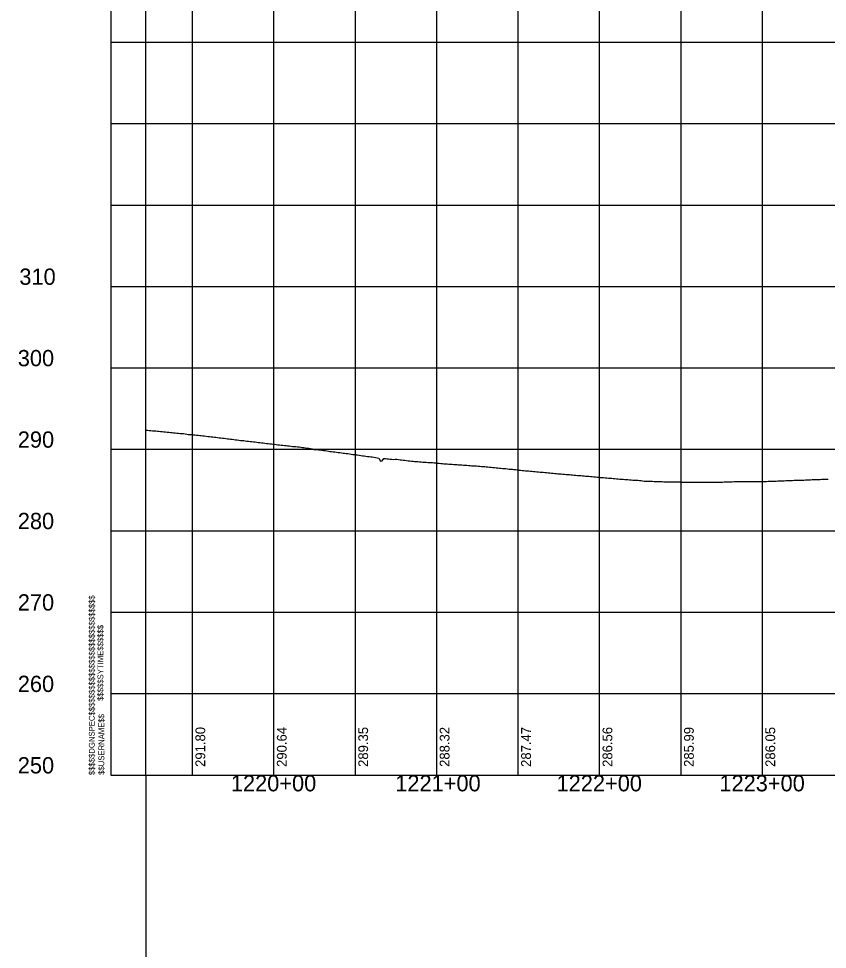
# Model space of a CAD drawing. Extents: x -90830 to 2015517, y -20856 to 836331.
# Drawn here: x 4767 to 5264, y 56039 to 56610 of the extents above; entities that cross this region are included whole.
import ezdxf

# ---------------------------------------------------------------- set-up
doc = ezdxf.new("R2010")
doc.units = 0
for name, color, linetype in [('Level 1', 7, 'Continuous'), ('RD_DDB_ElevTX', 7, 'Continuous'), ('RD_DDB_Profile_EX', 7, 'Continuous'), ('RD_DDB_StaTX', 7, 'Continuous'), ('RD_DDB_StripGrade', 7, 'Continuous'), ('RD_GPK_Profile_Cell', 7, 'Continuous')]:
    doc.layers.add(name, color=color, linetype=linetype)

msp = doc.modelspace()

# ---------------------------------------------------------------- linework, layer by layer
at = {"layer": 'Level 1'}
for p, q in [((4823.46, 56645.6), (4823.46, 56145.6)), ((4873.46, 56645.6), (4873.46, 56145.6)), ((4923.46, 56645.6), (4923.46, 56145.6)), ((4973.46, 56645.6), (4973.46, 56145.6)), ((5023.46, 56645.6), (5023.46, 56145.6)), ((5073.46, 56645.6), (5073.46, 56145.6)), ((5123.46, 56645.6), (5123.46, 56145.6)), ((5173.46, 56645.6), (5173.46, 56145.6)), ((5223.46, 56645.6), (5223.46, 56145.6)), ((4823.46, 56595.6), (6423.46, 56595.6)), ((4823.46, 56545.6), (6423.46, 56545.6)), ((4823.46, 56495.6), (6423.46, 56495.6)), ((4823.46, 56445.6), (6423.46, 56445.6)), ((4823.46, 56395.6), (6423.46, 56395.6)), ((4823.46, 56345.6), (6423.46, 56345.6)), ((4823.46, 56295.6), (6423.46, 56295.6)), ((4823.46, 56245.6), (6423.46, 56245.6)), ((4823.46, 56195.6), (6423.46, 56195.6)), ((4823.46, 56145.6), (6423.46, 56145.6))]:
    msp.add_line(p, q, dxfattribs=at)
at = {"layer": 'RD_DDB_Profile_EX'}
for points in [[(4845.07, 56357.4), (4846.07, 56357.32), (4847.07, 56357.25), (4848.07, 56357.14), (4849.07, 56356.99), (4850.07, 56356.9), (4851.07, 56356.85), (4852.07, 56356.74), (4853.07, 56356.66), (4854.07, 56356.61), (4855.07, 56356.53), (4856.07, 56356.4), (4857.07, 56356.25), (4858.07, 56356.13), (4859.07, 56356.06), (4860.07, 56355.98), (4861.07, 56355.88), (4862.07, 56355.78), (4863.07, 56355.68), (4864.07, 56355.58), (4865.07, 56355.48), (4866.07, 56355.4), (4867.07, 56355.34), (4868.07, 56355.24), (4869.07, 56355.1), (4870.07, 56354.9), (4871.07, 56354.79), (4872.07, 56354.74), (4873.07, 56354.64), (4874.07, 56354.54), (4875.07, 56354.49), (4876.07, 56354.29), (4877.07, 56354.19), (4878.07, 56354.13), (4879.07, 56354.08), (4880.07, 56353.93), (4881.07, 56353.78), (4882.07, 56353.68), (4883.07, 56353.53), (4884.07, 56353.38), (4885.07, 56353.32), (4886.07, 56353.24), (4887.07, 56353.1), (4888.07, 56353), (4889.07, 56352.89), (4890.07, 56352.75), (4891.07, 56352.64), (4892.07, 56352.53), (4893.07, 56352.37), (4894.07, 56352.19), (4895.07, 56352.1), (4896.07, 56352.04), (4897.07, 56351.93), (4898.07, 56351.77), (4899.07, 56351.63), (4900.07, 56351.51), (4901.07, 56351.37), (4902.07, 56351.25), (4903.07, 56351.11), (4904.07, 56351.01), (4905.07, 56350.95), (4906.07, 56350.82), (4907.07, 56350.65), (4908.07, 56350.58), (4909.07, 56350.48), (4910.07, 56350.36), (4911.07, 56350.22), (4912.07, 56350.1), (4913.07, 56349.95), (4914.07, 56349.81), (4915.07, 56349.74), (4916.07, 56349.6), (4917.07, 56349.49), (4918.07, 56349.38), (4919.07, 56349.24), (4920.07, 56349.17), (4921.07, 56349.07), (4922.07, 56348.9), (4923.07, 56348.79), (4924.07, 56348.76), (4925.07, 56348.66), (4926.07, 56348.44), (4927.07, 56348.34), (4928.07, 56348.23), (4929.07, 56348.11), (4930.07, 56348.02), (4931.07, 56347.93), (4932.07, 56347.83), (4933.07, 56347.72), (4934.07, 56347.59), (4935.07, 56347.43), (4936.07, 56347.31), (4937.07, 56347.26), (4938.07, 56347.19), (4939.07, 56347.04), (4940.07, 56346.87), (4941.07, 56346.75), (4942.07, 56346.68), (4943.07, 56346.6), (4944.07, 56346.33), (4945.07, 56346.25)], [(4945.07, 56346.25), (4946.07, 56346.15), (4947.07, 56345.97), (4948.07, 56345.42), (4949.07, 56345.32), (4950.07, 56345.47), (4951.07, 56345.38), (4952.07, 56345.24), (4953.07, 56345.01), (4954.07, 56344.87), (4955.07, 56344.78), (4956.07, 56344.65), (4957.07, 56344.48), (4958.07, 56344.28), (4959.07, 56344.19), (4960.07, 56344.12), (4961.07, 56344.02), (4962.07, 56343.88), (4963.07, 56343.74), (4964.07, 56343.64), (4965.07, 56343.51), (4966.07, 56343.33), (4967.07, 56343.16), (4968.07, 56343.04), (4969.07, 56342.94), (4970.07, 56342.78), (4971.07, 56342.58), (4972.07, 56342.46), (4973.07, 56342.37), (4974.07, 56342.27), (4975.07, 56342.12), (4976.07, 56341.95), (4977.07, 56341.82), (4978.07, 56341.67), (4979.07, 56341.55), (4980.07, 56341.42), (4981.07, 56341.26), (4982.07, 56341.1), (4983.07, 56341.01), (4984.07, 56340.93), (4985.07, 56340.83), (4986.07, 56340.64), (4987.07, 56340.46), (4988.07, 56340.22), (4989.07, 56338.28), (4990.07, 56338.45), (4991.07, 56340.04), (4992.07, 56339.97), (4993.07, 56339.84), (4994.07, 56339.67), (4995.07, 56339.59), (4996.07, 56339.53), (4997.07, 56339.41), (4998.07, 56339.52), (4999.07, 56339.47), (5000.07, 56339.42), (5001.07, 56339.22), (5002.07, 56339.07), (5003.07, 56339), (5004.07, 56338.88), (5005.07, 56338.76), (5006.07, 56338.59), (5007.07, 56338.43), (5008.07, 56338.34), (5009.07, 56338.3), (5010.07, 56338.22), (5011.07, 56338.17), (5012.07, 56338.02), (5013.07, 56337.97), (5014.07, 56337.88), (5015.07, 56337.8), (5016.07, 56337.76), (5017.07, 56337.67), (5018.07, 56337.56), (5019.07, 56337.5), (5020.07, 56337.52), (5021.07, 56337.48), (5022.07, 56337.4), (5023.07, 56337.25), (5024.07, 56337.14), (5025.07, 56337.05), (5026.07, 56336.94), (5027.07, 56336.85), (5028.07, 56336.75), (5029.07, 56336.67), (5030.07, 56336.63), (5031.07, 56336.58), (5032.07, 56336.51), (5033.07, 56336.44), (5034.07, 56336.36), (5035.07, 56336.3), (5036.07, 56336.24), (5037.07, 56336.17), (5038.07, 56336.11), (5039.07, 56336.02), (5040.07, 56335.96), (5041.07, 56335.94), (5042.07, 56335.84), (5043.07, 56335.73), (5044.07, 56335.64), (5045.07, 56335.52)], [(5045.07, 56335.52), (5046.07, 56335.48), (5047.07, 56335.49), (5048.07, 56335.36), (5049.07, 56335.26), (5050.07, 56335.18), (5051.07, 56335.12), (5052.07, 56335.04), (5053.07, 56334.97), (5054.07, 56334.85), (5055.07, 56334.75), (5056.07, 56334.6), (5057.07, 56334.54), (5058.07, 56334.44), (5059.07, 56334.35), (5060.07, 56334.26), (5061.07, 56334.17), (5062.07, 56334.04), (5063.07, 56333.94), (5064.07, 56333.87), (5065.07, 56333.82), (5066.07, 56333.74), (5067.07, 56333.62), (5068.07, 56333.48), (5069.07, 56333.4), (5070.07, 56333.32), (5071.07, 56333.22), (5072.07, 56333.13), (5073.07, 56333), (5074.07, 56332.88), (5075.07, 56332.79), (5076.07, 56332.69), (5077.07, 56332.59), (5078.07, 56332.49), (5079.07, 56332.4), (5080.07, 56332.3), (5081.07, 56332.2), (5082.07, 56332.1), (5083.07, 56332.01), (5084.07, 56331.9), (5085.07, 56331.73), (5086.07, 56331.72), (5087.07, 56331.66), (5088.07, 56331.53), (5089.07, 56331.48), (5090.07, 56331.42), (5091.07, 56331.32), (5092.07, 56331.18), (5093.07, 56331.09), (5094.07, 56331.02), (5095.07, 56330.87), (5096.07, 56330.79), (5097.07, 56330.71), (5098.07, 56330.59), (5099.07, 56330.53), (5100.07, 56330.45), (5101.07, 56330.37), (5102.07, 56330.26), (5103.07, 56330.21), (5104.07, 56330.15), (5105.07, 56330.05), (5106.07, 56329.95), (5107.07, 56329.84), (5108.07, 56329.74), (5109.07, 56329.71), (5110.07, 56329.61), (5111.07, 56329.53), (5112.07, 56329.43), (5113.07, 56329.29), (5114.07, 56329.23), (5115.07, 56329.19), (5116.07, 56329.12), (5117.07, 56329.03), (5118.07, 56328.93), (5119.07, 56328.84), (5120.07, 56328.75), (5121.07, 56328.65), (5122.07, 56328.53), (5123.07, 56328.44), (5124.07, 56328.37), (5125.07, 56328.3), (5126.07, 56328.25), (5127.07, 56328.18), (5128.07, 56328.06), (5129.07, 56327.95), (5130.07, 56327.87), (5131.07, 56327.81), (5132.07, 56327.71), (5133.07, 56327.64), (5134.07, 56327.57), (5135.07, 56327.45), (5136.07, 56327.35), (5137.07, 56327.26), (5138.07, 56327.2), (5139.07, 56327.11), (5140.07, 56327.06), (5141.07, 56326.98), (5142.07, 56326.88), (5143.07, 56326.79), (5144.07, 56326.73), (5145.07, 56326.65)], [(5145.07, 56326.65), (5146.07, 56326.63), (5147.07, 56326.59), (5148.07, 56326.46), (5149.07, 56326.36), (5150.07, 56326.31), (5151.07, 56326.03), (5152.07, 56326.12), (5153.07, 56326.12), (5154.07, 56326.06), (5155.07, 56326.01), (5156.07, 56325.97), (5157.07, 56325.92), (5158.07, 56325.84), (5159.07, 56325.82), (5160.07, 56325.82), (5161.07, 56325.82), (5162.07, 56325.74), (5163.07, 56325.72), (5164.07, 56325.72), (5165.07, 56325.68), (5166.07, 56325.64), (5167.07, 56325.66), (5168.07, 56325.68), (5169.07, 56325.67), (5170.07, 56325.62), (5171.07, 56325.57), (5172.07, 56325.55), (5173.07, 56325.55), (5174.07, 56325.53), (5175.07, 56325.5), (5176.07, 56325.48), (5177.07, 56325.46), (5178.07, 56325.46), (5179.07, 56325.43), (5180.07, 56325.41), (5181.07, 56325.39), (5182.07, 56325.36), (5183.07, 56325.36), (5184.07, 56325.36), (5185.07, 56325.36), (5186.07, 56325.37), (5187.07, 56325.37), (5188.07, 56325.37), (5189.07, 56325.35), (5190.07, 56325.33), (5191.07, 56325.37), (5192.07, 56325.42), (5193.07, 56325.43), (5194.07, 56325.41), (5195.07, 56325.4), (5196.07, 56325.42), (5197.07, 56325.44), (5198.07, 56325.48), (5199.07, 56325.52), (5200.07, 56325.58), (5201.07, 56325.6), (5202.07, 56325.6), (5203.07, 56325.66), (5204.07, 56325.7), (5205.07, 56325.73), (5206.07, 56325.75), (5207.07, 56325.75), (5208.07, 56325.78), (5209.07, 56325.83), (5210.07, 56325.81), (5211.07, 56325.85), (5212.07, 56325.82), (5213.07, 56325.82), (5214.07, 56325.82), (5215.07, 56325.77), (5216.07, 56325.77), (5217.07, 56325.82), (5218.07, 56325.78), (5219.07, 56325.82), (5220.07, 56325.87), (5221.07, 56325.87), (5222.07, 56325.87), (5223.07, 56325.87), (5224.07, 56325.87), (5225.07, 56325.92), (5226.07, 56325.91), (5227.07, 56326.01), (5228.07, 56326.05), (5229.07, 56326.05), (5230.07, 56326.09), (5231.07, 56326.14), (5232.07, 56326.14), (5233.07, 56326.18), (5234.07, 56326.18), (5235.07, 56326.28), (5236.07, 56326.32), (5237.07, 56326.32), (5238.07, 56326.36), (5239.07, 56326.41), (5240.07, 56326.45), (5241.07, 56326.44), (5242.07, 56326.49), (5243.07, 56326.58), (5244.07, 56326.57), (5245.07, 56326.56)], [(5245.07, 56326.56), (5246.07, 56326.61), (5247.07, 56326.62), (5248.07, 56326.69), (5249.07, 56326.76), (5250.07, 56326.81), (5251.07, 56326.86), (5252.07, 56326.91), (5253.07, 56326.95), (5254.07, 56326.99), (5255.07, 56327.02), (5256.07, 56327.02), (5257.07, 56327.05), (5258.07, 56327.13), (5259.07, 56327.17), (5260.07, 56327.22), (5261.07, 56327.24), (5262.07, 56327.25), (5263.07, 56327.3), (5264.07, 56327.32)]]:
    msp.add_lwpolyline(points, dxfattribs=at)
at = {"layer": 'RD_GPK_Profile_Cell'}
for q in [(4845.07, 57395.6), (6445.07, 56145.6), (4845.07, 54895.6)]:
    msp.add_line((4845.07, 56145.6), q, dxfattribs=at)

# ---------------------------------------------------------------- texts
at = {"layer": 'Level 1'}
for s, p in [('$$$$$DGNSPEC$$$$$$$$$$$$$$$$$$$$$$$$$$$$', (4813.56, 56145.55)), ('$$$$$SYTIME$$$$$$', (4818.86, 56191.15)), ('$$USERNAME$$', (4819.46, 56145.7))]:
    msp.add_text(s, height=3.5436, rotation=90, dxfattribs=at).set_placement(p)
at = {"layer": 'RD_DDB_ElevTX'}
for s, p in [('310', (4767.32, 56446.6)), ('300', (4766.36, 56396.6)), ('290', (4766.36, 56346.6)), ('280', (4766.36, 56296.6)), ('270', (4766.36, 56246.6)), ('260', (4766.36, 56196.6)), ('250', (4766.36, 56146.6))]:
    msp.add_text(s, height=10, dxfattribs=at).set_placement(p)
at = {"layer": 'RD_DDB_StaTX'}
for s, p in [('1220+00', (4897.21, 56135.6)), ('1221+00', (4998.17, 56135.6)), ('1222+00', (5097.21, 56135.6)), ('1223+00', (5197.21, 56135.6))]:
    msp.add_text(s, height=10, dxfattribs=at).set_placement(p)
at = {"layer": 'RD_DDB_StripGrade'}
for s, p in [('291.80', (4881.46, 56150.6)), ('290.64', (4931.46, 56150.6)), ('289.35', (4981.46, 56150.6)), ('288.32', (5031.46, 56150.6)), ('287.47', (5081.46, 56150.6)), ('286.56', (5131.46, 56150.6)), ('285.99', (5181.46, 56150.6)), ('286.05', (5231.46, 56150.6))]:
    msp.add_text(s, height=6, rotation=90, dxfattribs=at).set_placement(p)

doc.saveas('drawing.dxf')
